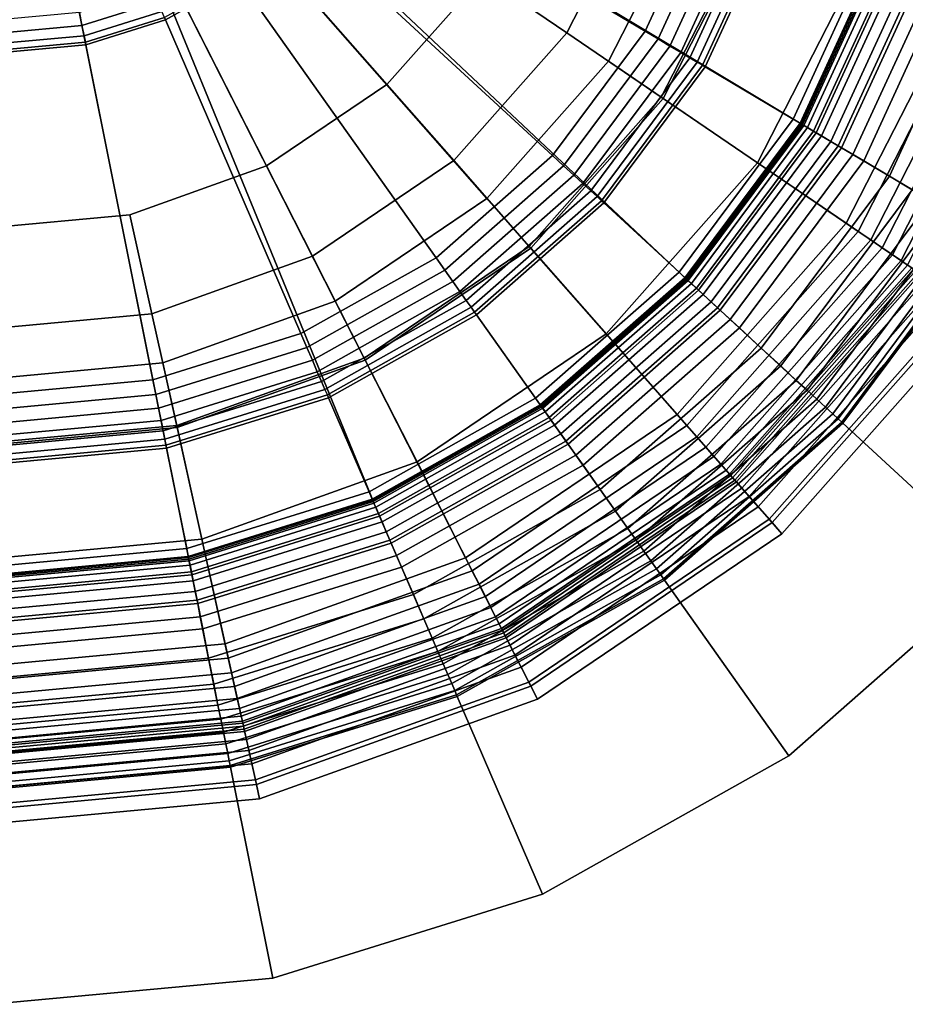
# Model space of a CAD drawing. Extents: x -43.1 to 43.1, y -41.3 to 41.3.
# Tile 279 of 656: x 17.9 to 18.8, y -29.7 to -28.7. Entities that reach past the tile are written whole.
import ezdxf

# ---------------------------------------------------------------- set-up
doc = ezdxf.new("R2010")
doc.units = 0
for name, color, linetype in [('LAMP', 7, 'CONTINUOUS'), ('LAMP_SUPPORT', 18, 'CONTINUOUS'), ('METAL_BASE', 254, 'CONTINUOUS')]:
    doc.layers.add(name, color=color, linetype=linetype)

msp = doc.modelspace()

# ---------------------------------------------------------------- linework, layer by layer
at = {"layer": 'LAMP'}
for points in [[(18.0369, -29.0603, 41.1433), (18.2156, -28.9963, 41.1433), (17.8727, -28.3209, 41.1433), (17.8478, -29.0779, 41.1433)], [(18.0028, -28.9069, 44.2735), (17.853, -28.9208, 44.2735), (17.8727, -28.3209, 44.2735), (18.1444, -28.8561, 44.2735)], [(18.3687, -28.659, 44.2735), (18.269, -28.7717, 44.2735), (17.8727, -28.3209, 44.2735), (18.4372, -28.5251, 44.2735)], [(18.4986, -28.7476, 41.1433), (18.585, -28.5785, 41.1433), (17.8727, -28.3209, 41.1433), (18.3728, -28.8898, 41.1433)], [(18.269, -28.7717, 44.2735), (18.1444, -28.8561, 44.2735), (17.8727, -28.3209, 44.2735)], [(18.3728, -28.8898, 41.1433), (17.8727, -28.3209, 41.1433), (18.2156, -28.9963, 41.1433)], [(18.536, -28.5608, 44.2522), (18.4555, -28.7182, 44.2522), (18.3687, -28.659, 44.2735), (18.4372, -28.5251, 44.2735)], [(18.6475, -28.6011, 44.1939), (18.5534, -28.785, 44.1939), (18.4555, -28.7182, 44.2522), (18.536, -28.5608, 44.2522)], [(18.585, -28.5785, 41.1433), (18.4986, -28.7476, 41.1433), (18.5552, -28.7862, 41.6428), (18.6495, -28.6019, 41.6428)], [(18.7609, -28.6421, 44.107), (18.6531, -28.8529, 44.107), (18.5534, -28.785, 44.1939), (18.6475, -28.6011, 44.1939)], [(18.6495, -28.6019, 41.6428), (18.5552, -28.7862, 41.6428), (18.7575, -28.9241, 41.6352), (18.8797, -28.6851, 41.6352)], [(18.8655, -28.68, 43.9998), (18.745, -28.9156, 43.9998), (18.6531, -28.8529, 44.107), (18.7609, -28.6421, 44.107)], [(18.4555, -28.7182, 44.2522), (18.3384, -28.8507, 44.2522), (18.269, -28.7717, 44.2735), (18.3687, -28.659, 44.2735)], [(18.9507, -28.7108, 43.8806), (18.8199, -28.9666, 43.8806), (18.745, -28.9156, 43.9998), (18.8655, -28.68, 43.9998)], [(18.8797, -28.6851, 41.6352), (18.7575, -28.9241, 41.6352), (18.7705, -28.9329, 41.6365), (18.8945, -28.6904, 41.6365)], [(18.8945, -28.6904, 41.6365), (18.7705, -28.9329, 41.6365), (18.7824, -28.9411, 41.6411), (18.908, -28.6954, 41.6411)], [(18.908, -28.6954, 41.6411), (18.7824, -28.9411, 41.6411), (18.7929, -28.9483, 41.6486), (18.92, -28.6997, 41.6486)], [(18.92, -28.6997, 41.6486), (18.7929, -28.9483, 41.6486), (18.8018, -28.9543, 41.6586), (18.9301, -28.7033, 41.6586)], [(18.9301, -28.7033, 41.6586), (18.8018, -28.9543, 41.6586), (18.8086, -28.9589, 41.6707), (18.9379, -28.7061, 41.6707)], [(18.5534, -28.785, 44.1939), (18.4166, -28.9397, 44.1939), (18.3384, -28.8507, 44.2522), (18.4555, -28.7182, 44.2522)], [(18.4986, -28.7476, 41.1433), (18.3728, -28.8898, 41.1433), (18.4181, -28.9413, 41.6428), (18.5552, -28.7862, 41.6428)], [(18.3384, -28.8507, 44.2522), (18.192, -28.9498, 44.2522), (18.1444, -28.8561, 44.2735), (18.269, -28.7717, 44.2735)], [(18.6531, -28.8529, 44.107), (18.4963, -29.0302, 44.107), (18.4166, -28.9397, 44.1939), (18.5534, -28.785, 44.1939)], [(18.5552, -28.7862, 41.6428), (18.4181, -28.9413, 41.6428), (18.5797, -29.1252, 41.6352), (18.7575, -28.9241, 41.6352)], [(18.192, -28.9498, 44.2522), (18.0256, -29.0095, 44.2522), (18.0028, -28.9069, 44.2735), (18.1444, -28.8561, 44.2735)], [(18.4166, -28.9397, 44.1939), (18.2457, -29.0555, 44.1939), (18.192, -28.9498, 44.2522), (18.3384, -28.8507, 44.2522)], [(18.745, -28.9156, 43.9998), (18.5697, -29.1138, 43.9998), (18.4963, -29.0302, 44.107), (18.6531, -28.8529, 44.107)], [(18.3728, -28.8898, 41.1433), (18.2156, -28.9963, 41.1433), (18.2466, -29.0574, 41.6428), (18.4181, -28.9413, 41.6428)], [(18.0256, -29.0095, 44.2522), (17.8496, -29.0258, 44.2522), (17.853, -28.9208, 44.2735), (18.0028, -28.9069, 44.2735)], [(18.8199, -28.9666, 43.8806), (18.6296, -29.1819, 43.8806), (18.5697, -29.1138, 43.9998), (18.745, -28.9156, 43.9998)], [(18.7575, -28.9241, 41.6352), (18.5797, -29.1252, 41.6352), (18.5901, -29.137, 41.6365), (18.7705, -28.9329, 41.6365)], [(18.4963, -29.0302, 44.107), (18.3003, -29.163, 44.107), (18.2457, -29.0555, 44.1939), (18.4166, -28.9397, 44.1939)], [(18.4181, -28.9413, 41.6428), (18.2466, -29.0574, 41.6428), (18.3575, -29.2758, 41.6352), (18.5797, -29.1252, 41.6352)], [(18.7705, -28.9329, 41.6365), (18.5901, -29.137, 41.6365), (18.5996, -29.1478, 41.6411), (18.7824, -28.9411, 41.6411)], [(18.7824, -28.9411, 41.6411), (18.5996, -29.1478, 41.6411), (18.608, -29.1574, 41.6486), (18.7929, -28.9483, 41.6486)], [(18.2457, -29.0555, 44.1939), (18.0513, -29.1252, 44.1939), (18.0256, -29.0095, 44.2522), (18.192, -28.9498, 44.2522)], [(18.7929, -28.9483, 41.6486), (18.608, -29.1574, 41.6486), (18.6151, -29.1654, 41.6586), (18.8018, -28.9543, 41.6586)], [(18.8018, -28.9543, 41.6586), (18.6151, -29.1654, 41.6586), (18.6205, -29.1716, 41.6707), (18.8086, -28.9589, 41.6707)], [(18.8086, -28.9589, 41.6707), (18.6205, -29.1716, 41.6707), (18.624, -29.1756, 41.6845), (18.813, -28.9619, 41.6845)], [(18.813, -28.9619, 41.6845), (18.624, -29.1756, 41.6845), (18.6253, -29.1771, 41.6997), (18.8146, -28.963, 41.6997)], [(18.8146, -28.963, 41.6997), (18.6253, -29.1771, 41.6997), (18.6273, -29.1794, 41.9337), (18.8171, -28.9647, 41.9337)], [(18.8171, -28.9647, 41.9337), (18.6273, -29.1794, 41.9337), (18.6312, -29.1837, 42.2036), (18.8219, -28.968, 42.2036)], [(18.8684, -28.9997, 43.7579), (18.6683, -29.2259, 43.7579), (18.6296, -29.1819, 43.8806), (18.8199, -28.9666, 43.8806)], [(18.8219, -28.968, 42.2036), (18.6312, -29.1837, 42.2036), (18.6369, -29.1902, 42.4966), (18.829, -28.9728, 42.4966)], [(18.829, -28.9728, 42.4966), (18.6369, -29.1902, 42.4966), (18.6444, -29.1988, 42.7996), (18.8385, -28.9793, 42.7996)], [(18.8385, -28.9793, 42.7996), (18.6444, -29.1988, 42.7996), (18.6538, -29.2095, 43.0998), (18.8502, -28.9873, 43.0998)], [(18.8502, -28.9873, 43.0998), (18.6538, -29.2095, 43.0998), (18.6651, -29.2223, 43.3843), (18.8644, -28.997, 43.3843)], [(18.2156, -28.9963, 41.1433), (18.0369, -29.0603, 41.1433), (18.0518, -29.1273, 41.6428), (18.2466, -29.0574, 41.6428)], [(18.8644, -28.997, 43.3843), (18.6651, -29.2223, 43.3843), (18.6783, -29.2374, 43.6401), (18.881, -29.0083, 43.6401)], [(18.881, -29.0083, 43.6401), (18.6783, -29.2374, 43.6401), (18.6683, -29.2259, 43.7579), (18.8684, -28.9997, 43.7579)], [(18.0513, -29.1252, 44.1939), (17.8457, -29.1443, 44.1939), (17.8496, -29.0258, 44.2522), (18.0256, -29.0095, 44.2522)], [(18.5697, -29.1138, 43.9998), (18.3507, -29.2623, 43.9998), (18.3003, -29.163, 44.107), (18.4963, -29.0302, 44.107)], [(18.0369, -29.0603, 41.1433), (17.8478, -29.0779, 41.1433), (17.8456, -29.1465, 41.6428), (18.0518, -29.1273, 41.6428)], [(18.3003, -29.163, 44.107), (18.0774, -29.2429, 44.107), (18.0513, -29.1252, 44.1939), (18.2457, -29.0555, 44.1939)], [(18.2466, -29.0574, 41.6428), (18.0518, -29.1273, 41.6428), (18.1048, -29.3663, 41.6352), (18.3575, -29.2758, 41.6352)], [(18.6296, -29.1819, 43.8806), (18.3917, -29.3431, 43.8806), (18.3507, -29.2623, 43.9998), (18.5697, -29.1138, 43.9998)], [(18.0518, -29.1273, 41.6428), (17.8456, -29.1465, 41.6428), (17.8375, -29.3912, 41.6352), (18.1048, -29.3663, 41.6352)], [(18.0774, -29.2429, 44.107), (17.8417, -29.2648, 44.107), (17.8457, -29.1443, 44.1939), (18.0513, -29.1252, 44.1939)], [(18.5797, -29.1252, 41.6352), (18.3575, -29.2758, 41.6352), (18.3646, -29.2897, 41.6365), (18.5901, -29.137, 41.6365)], [(18.5901, -29.137, 41.6365), (18.3646, -29.2897, 41.6365), (18.3711, -29.3026, 41.6411), (18.5996, -29.1478, 41.6411)], [(18.5996, -29.1478, 41.6411), (18.3711, -29.3026, 41.6411), (18.3769, -29.314, 41.6486), (18.608, -29.1574, 41.6486)], [(18.3507, -29.2623, 43.9998), (18.1015, -29.3515, 43.9998), (18.0774, -29.2429, 44.107), (18.3003, -29.163, 44.107)], [(18.608, -29.1574, 41.6486), (18.3769, -29.314, 41.6486), (18.3817, -29.3235, 41.6586), (18.6151, -29.1654, 41.6586)], [(18.6151, -29.1654, 41.6586), (18.3817, -29.3235, 41.6586), (18.3855, -29.3309, 41.6707), (18.6205, -29.1716, 41.6707)], [(18.6205, -29.1716, 41.6707), (18.3855, -29.3309, 41.6707), (18.3879, -29.3356, 41.6845), (18.624, -29.1756, 41.6845)], [(18.624, -29.1756, 41.6845), (18.3879, -29.3356, 41.6845), (18.3888, -29.3373, 41.6997), (18.6253, -29.1771, 41.6997)], [(18.6253, -29.1771, 41.6997), (18.3888, -29.3373, 41.6997), (18.3901, -29.3401, 41.9337), (18.6273, -29.1794, 41.9337)], [(18.6273, -29.1794, 41.9337), (18.3901, -29.3401, 41.9337), (18.3928, -29.3452, 42.2036), (18.6312, -29.1837, 42.2036)], [(18.6683, -29.2259, 43.7579), (18.4182, -29.3953, 43.7579), (18.3917, -29.3431, 43.8806), (18.6296, -29.1819, 43.8806)], [(18.6312, -29.1837, 42.2036), (18.3928, -29.3452, 42.2036), (18.3967, -29.3529, 42.4966), (18.6369, -29.1902, 42.4966)], [(18.6369, -29.1902, 42.4966), (18.3967, -29.3529, 42.4966), (18.4018, -29.3631, 42.7996), (18.6444, -29.1988, 42.7996)], [(18.6444, -29.1988, 42.7996), (18.4018, -29.3631, 42.7996), (18.4083, -29.3758, 43.0998), (18.6538, -29.2095, 43.0998)], [(18.6538, -29.2095, 43.0998), (18.4083, -29.3758, 43.0998), (18.416, -29.3911, 43.3843), (18.6651, -29.2223, 43.3843)], [(18.6651, -29.2223, 43.3843), (18.416, -29.3911, 43.3843), (18.4251, -29.4089, 43.6401), (18.6783, -29.2374, 43.6401)], [(18.6783, -29.2374, 43.6401), (18.4251, -29.4089, 43.6401), (18.4182, -29.3953, 43.7579), (18.6683, -29.2259, 43.7579)], [(18.1015, -29.3515, 43.9998), (17.838, -29.3761, 43.9998), (17.8417, -29.2648, 44.107), (18.0774, -29.2429, 44.107)], [(18.3917, -29.3431, 43.8806), (18.1212, -29.44, 43.8806), (18.1015, -29.3515, 43.9998), (18.3507, -29.2623, 43.9998)], [(18.3575, -29.2758, 41.6352), (18.1048, -29.3663, 41.6352), (18.1082, -29.3816, 41.6365), (18.3646, -29.2897, 41.6365)], [(18.3646, -29.2897, 41.6365), (18.1082, -29.3816, 41.6365), (18.1113, -29.3957, 41.6411), (18.3711, -29.3026, 41.6411)], [(18.3711, -29.3026, 41.6411), (18.1113, -29.3957, 41.6411), (18.1141, -29.4081, 41.6486), (18.3769, -29.314, 41.6486)], [(18.3769, -29.314, 41.6486), (18.1141, -29.4081, 41.6486), (18.1164, -29.4186, 41.6586), (18.3817, -29.3235, 41.6586)], [(18.3817, -29.3235, 41.6586), (18.1164, -29.4186, 41.6586), (18.1182, -29.4266, 41.6707), (18.3855, -29.3309, 41.6707)], [(18.3855, -29.3309, 41.6707), (18.1182, -29.4266, 41.6707), (18.1194, -29.4318, 41.6845), (18.3879, -29.3356, 41.6845)], [(18.3879, -29.3356, 41.6845), (18.1194, -29.4318, 41.6845), (18.1198, -29.4337, 41.6997), (18.3888, -29.3373, 41.6997)], [(18.3888, -29.3373, 41.6997), (18.1198, -29.4337, 41.6997), (18.1204, -29.4367, 41.9337), (18.3901, -29.3401, 41.9337)], [(18.3901, -29.3401, 41.9337), (18.1204, -29.4367, 41.9337), (18.1217, -29.4424, 42.2036), (18.3928, -29.3452, 42.2036)], [(18.4182, -29.3953, 43.7579), (18.1339, -29.4972, 43.7579), (18.1212, -29.44, 43.8806), (18.3917, -29.3431, 43.8806)], [(18.3928, -29.3452, 42.2036), (18.1217, -29.4424, 42.2036), (18.1236, -29.4508, 42.4966), (18.3967, -29.3529, 42.4966)], [(18.1212, -29.44, 43.8806), (17.8351, -29.4666, 43.8806), (17.838, -29.3761, 43.9998), (18.1015, -29.3515, 43.9998)], [(18.3967, -29.3529, 42.4966), (18.1236, -29.4508, 42.4966), (18.126, -29.4619, 42.7996), (18.4018, -29.3631, 42.7996)], [(18.1048, -29.3663, 41.6352), (17.8375, -29.3912, 41.6352), (17.837, -29.4068, 41.6365), (18.1082, -29.3816, 41.6365)], [(18.4018, -29.3631, 42.7996), (18.126, -29.4619, 42.7996), (18.1291, -29.4758, 43.0998), (18.4083, -29.3758, 43.0998)], [(18.4083, -29.3758, 43.0998), (18.1291, -29.4758, 43.0998), (18.1328, -29.4926, 43.3843), (18.416, -29.3911, 43.3843)], [(18.1082, -29.3816, 41.6365), (17.837, -29.4068, 41.6365), (17.8366, -29.4212, 41.6411), (18.1113, -29.3957, 41.6411)], [(18.1113, -29.3957, 41.6411), (17.8366, -29.4212, 41.6411), (17.8361, -29.434, 41.6486), (18.1141, -29.4081, 41.6486)], [(18.416, -29.3911, 43.3843), (18.1328, -29.4926, 43.3843), (18.1372, -29.5121, 43.6401), (18.4251, -29.4089, 43.6401)], [(18.4251, -29.4089, 43.6401), (18.1372, -29.5121, 43.6401), (18.1339, -29.4972, 43.7579), (18.4182, -29.3953, 43.7579)], [(18.1141, -29.4081, 41.6486), (17.8361, -29.434, 41.6486), (17.8358, -29.4447, 41.6586), (18.1164, -29.4186, 41.6586)], [(18.1164, -29.4186, 41.6586), (17.8358, -29.4447, 41.6586), (17.8355, -29.4529, 41.6707), (18.1182, -29.4266, 41.6707)], [(18.1182, -29.4266, 41.6707), (17.8355, -29.4529, 41.6707), (17.8353, -29.4582, 41.6845), (18.1194, -29.4318, 41.6845)], [(18.1339, -29.4972, 43.7579), (17.8331, -29.5252, 43.7579), (17.8351, -29.4666, 43.8806), (18.1212, -29.44, 43.8806)], [(18.1204, -29.4367, 41.9337), (17.8352, -29.4632, 41.9337), (17.835, -29.4691, 42.2036), (18.1217, -29.4424, 42.2036)], [(18.1198, -29.4337, 41.6997), (17.8353, -29.4602, 41.6997), (17.8352, -29.4632, 41.9337), (18.1204, -29.4367, 41.9337)], [(18.1194, -29.4318, 41.6845), (17.8353, -29.4582, 41.6845), (17.8353, -29.4602, 41.6997), (18.1198, -29.4337, 41.6997)], [(18.1236, -29.4508, 42.4966), (17.8347, -29.4777, 42.4966), (17.8343, -29.4891, 42.7996), (18.126, -29.4619, 42.7996)], [(18.1217, -29.4424, 42.2036), (17.835, -29.4691, 42.2036), (17.8347, -29.4777, 42.4966), (18.1236, -29.4508, 42.4966)], [(18.126, -29.4619, 42.7996), (17.8343, -29.4891, 42.7996), (17.8339, -29.5033, 43.0998), (18.1291, -29.4758, 43.0998)], [(18.1291, -29.4758, 43.0998), (17.8339, -29.5033, 43.0998), (17.8333, -29.5204, 43.3843), (18.1328, -29.4926, 43.3843)], [(18.1328, -29.4926, 43.3843), (17.8333, -29.5204, 43.3843), (17.8326, -29.5405, 43.6401), (18.1372, -29.5121, 43.6401)], [(18.1372, -29.5121, 43.6401), (17.8326, -29.5405, 43.6401), (17.8331, -29.5252, 43.7579), (18.1339, -29.4972, 43.7579)]]:
    msp.add_3dface(points, dxfattribs=at)
at = {"layer": 'LAMP_SUPPORT'}
for points in [[(17.8985, -28.3322, 40.5662), (17.8967, -28.3128, 40.5662), (18.7816, -28.6308, 40.5662), (18.6982, -28.8124, 40.5662)], [(17.8806, -28.3479, 40.5662), (17.8985, -28.3322, 40.5662), (18.2544, -29.2026, 40.5662), (18.0635, -29.262, 40.5662)], [(17.8985, -28.3322, 40.5662), (18.5788, -28.9727, 40.5662), (18.4286, -29.1047, 40.5662), (18.2544, -29.2026, 40.5662)], [(17.8985, -28.3322, 40.5662), (18.6982, -28.8124, 40.5662), (18.5788, -28.9727, 40.5662)], [(17.8806, -28.3479, 40.5662), (18.0635, -29.262, 40.5662), (17.8645, -29.2806, 40.5662), (17.666, -29.2573, 40.5662)], [(18.5366, -28.7165, 36.7827), (18.6036, -28.5706, 36.7827), (18.2682, -28.4572, 36.7827), (18.232, -28.5358, 36.7827)], [(18.4406, -28.8453, 36.7827), (18.5366, -28.7165, 36.7827), (18.232, -28.5358, 36.7827), (18.1803, -28.6053, 36.7827)], [(18.55, -28.7245, 36.7843), (18.6184, -28.5756, 36.7843), (18.6036, -28.5706, 36.7827), (18.5366, -28.7165, 36.7827)], [(18.5624, -28.7319, 36.7891), (18.6321, -28.5802, 36.7891), (18.6184, -28.5756, 36.7843), (18.55, -28.7245, 36.7843)], [(18.5735, -28.7385, 36.7967), (18.6443, -28.5844, 36.7967), (18.6321, -28.5802, 36.7891), (18.5624, -28.7319, 36.7891)], [(18.5831, -28.7441, 36.8067), (18.6549, -28.5879, 36.8067), (18.6443, -28.5844, 36.7967), (18.5735, -28.7385, 36.7967)], [(18.5907, -28.7487, 36.8188), (18.6633, -28.5908, 36.8188), (18.6549, -28.5879, 36.8067), (18.5831, -28.7441, 36.8067)], [(18.5961, -28.7518, 36.8327), (18.6692, -28.5928, 36.8327), (18.6633, -28.5908, 36.8188), (18.5907, -28.7487, 36.8188)], [(18.5989, -28.7535, 36.848), (18.6723, -28.5938, 36.848), (18.6692, -28.5928, 36.8327), (18.5961, -28.7518, 36.8327)], [(18.69, -28.8076, 37.8701), (18.7727, -28.6278, 37.8701), (18.6723, -28.5938, 36.848), (18.5989, -28.7535, 36.848)], [(18.32, -28.9514, 36.7827), (18.4406, -28.8453, 36.7827), (18.1803, -28.6053, 36.7827), (18.1153, -28.6624, 36.7827)], [(18.6972, -28.8119, 37.8854), (18.7806, -28.6305, 37.8854), (18.7727, -28.6278, 37.8701), (18.69, -28.8076, 37.8701)], [(18.7138, -28.8217, 37.8993), (18.7989, -28.6367, 37.8993), (18.7806, -28.6305, 37.8854), (18.6972, -28.8119, 37.8854)], [(18.6982, -28.8124, 40.5662), (18.7816, -28.6308, 40.5662), (18.7832, -28.6313, 41.4698), (18.6996, -28.8133, 41.4698)], [(18.6996, -28.8133, 41.4698), (18.7832, -28.6313, 41.4698), (18.7847, -28.6319, 41.4838), (18.701, -28.8141, 41.4838)], [(18.701, -28.8141, 41.4838), (18.7847, -28.6319, 41.4838), (18.7891, -28.6333, 41.4966), (18.705, -28.8165, 41.4966)], [(18.705, -28.8165, 41.4966), (18.7891, -28.6333, 41.4966), (18.7959, -28.6356, 41.5079), (18.7112, -28.8201, 41.5079)], [(18.7112, -28.8201, 41.5079), (18.7959, -28.6356, 41.5079), (18.8049, -28.6387, 41.5173), (18.7193, -28.825, 41.5173)], [(18.7368, -28.8354, 37.9114), (18.8242, -28.6452, 37.9114), (18.7989, -28.6367, 37.8993), (18.7138, -28.8217, 37.8993)], [(18.7193, -28.825, 41.5173), (18.8049, -28.6387, 41.5173), (18.8156, -28.6423, 41.5245), (18.729, -28.8307, 41.5245)], [(18.729, -28.8307, 41.5245), (18.8156, -28.6423, 41.5245), (18.8277, -28.6464, 41.5291), (18.74, -28.8373, 41.5291)], [(18.7631, -28.851, 37.9214), (18.8532, -28.655, 37.9214), (18.8242, -28.6452, 37.9114), (18.7368, -28.8354, 37.9114)], [(18.74, -28.8373, 41.5291), (18.8277, -28.6464, 41.5291), (18.841, -28.6509, 41.5307), (18.752, -28.8444, 41.5307)], [(18.752, -28.8444, 41.5307), (18.841, -28.6509, 41.5307), (18.9293, -28.6808, 41.5307), (18.8322, -28.892, 41.5307)], [(18.7897, -28.8667, 37.929), (18.8824, -28.6649, 37.929), (18.8532, -28.655, 37.9214), (18.7631, -28.851, 37.9214)], [(18.0398, -28.7048, 36.7827), (18.1153, -28.6624, 36.7827), (18.1138, -28.6603, 36.763), (18.0388, -28.7024, 36.763)], [(18.18, -29.03, 36.7827), (18.32, -28.9514, 36.7827), (18.1153, -28.6624, 36.7827), (18.0398, -28.7048, 36.7827)], [(18.8133, -28.8808, 37.9338), (18.9085, -28.6737, 37.9338), (18.8824, -28.6649, 37.929), (18.7897, -28.8667, 37.929)], [(17.9532, -28.7106, 36.6355), (18.0318, -28.6861, 36.6355), (18.0263, -28.6734, 36.5472), (17.9505, -28.697, 36.5472)], [(17.9553, -28.7212, 36.7108), (18.036, -28.696, 36.7108), (18.0318, -28.6861, 36.6355), (17.9532, -28.7106, 36.6355)], [(17.9567, -28.728, 36.763), (18.0388, -28.7024, 36.763), (18.036, -28.696, 36.7108), (17.9553, -28.7212, 36.7108)], [(17.8712, -28.7183, 36.6355), (17.9532, -28.7106, 36.6355), (17.9505, -28.697, 36.5472), (17.8714, -28.7044, 36.5472)], [(17.9572, -28.7306, 36.7827), (18.0398, -28.7048, 36.7827), (18.0388, -28.7024, 36.763), (17.9567, -28.728, 36.763)], [(18.0267, -29.0778, 36.7827), (18.18, -29.03, 36.7827), (18.0398, -28.7048, 36.7827), (17.9572, -28.7306, 36.7827)], [(17.8711, -28.729, 36.7108), (17.9553, -28.7212, 36.7108), (17.9532, -28.7106, 36.6355), (17.8712, -28.7183, 36.6355)], [(18.4521, -28.8559, 36.7843), (18.55, -28.7245, 36.7843), (18.5366, -28.7165, 36.7827), (18.4406, -28.8453, 36.7827)], [(17.871, -28.736, 36.763), (17.9567, -28.728, 36.763), (17.9553, -28.7212, 36.7108), (17.8711, -28.729, 36.7108)], [(18.4627, -28.8657, 36.7891), (18.5624, -28.7319, 36.7891), (18.55, -28.7245, 36.7843), (18.4521, -28.8559, 36.7843)], [(17.8668, -29.0927, 36.7827), (18.0267, -29.0778, 36.7827), (17.9572, -28.7306, 36.7827), (17.871, -28.7386, 36.7827)], [(17.871, -28.7386, 36.7827), (17.9572, -28.7306, 36.7827), (17.9567, -28.728, 36.763), (17.871, -28.736, 36.763)], [(18.4722, -28.8745, 36.7967), (18.5735, -28.7385, 36.7967), (18.5624, -28.7319, 36.7891), (18.4627, -28.8657, 36.7891)], [(18.4804, -28.882, 36.8067), (18.5831, -28.7441, 36.8067), (18.5735, -28.7385, 36.7967), (18.4722, -28.8745, 36.7967)], [(18.4869, -28.888, 36.8188), (18.5907, -28.7487, 36.8188), (18.5831, -28.7441, 36.8067), (18.4804, -28.882, 36.8067)], [(18.4915, -28.8922, 36.8327), (18.5961, -28.7518, 36.8327), (18.5907, -28.7487, 36.8188), (18.4869, -28.888, 36.8188)], [(18.4939, -28.8945, 36.848), (18.5989, -28.7535, 36.848), (18.5961, -28.7518, 36.8327), (18.4915, -28.8922, 36.8327)], [(18.5718, -28.9663, 37.8701), (18.69, -28.8076, 37.8701), (18.5989, -28.7535, 36.848), (18.4939, -28.8945, 36.848)], [(18.5779, -28.972, 37.8854), (18.6972, -28.8119, 37.8854), (18.69, -28.8076, 37.8701), (18.5718, -28.9663, 37.8701)], [(18.5921, -28.9851, 37.8993), (18.7138, -28.8217, 37.8993), (18.6972, -28.8119, 37.8854), (18.5779, -28.972, 37.8854)], [(18.5788, -28.9727, 40.5662), (18.6982, -28.8124, 40.5662), (18.6996, -28.8133, 41.4698), (18.58, -28.9738, 41.4698)], [(18.58, -28.9738, 41.4698), (18.6996, -28.8133, 41.4698), (18.701, -28.8141, 41.4838), (18.5812, -28.975, 41.4838)], [(18.5812, -28.975, 41.4838), (18.701, -28.8141, 41.4838), (18.705, -28.8165, 41.4966), (18.5846, -28.9781, 41.4966)], [(18.5846, -28.9781, 41.4966), (18.705, -28.8165, 41.4966), (18.7112, -28.8201, 41.5079), (18.5899, -28.983, 41.5079)], [(18.5899, -28.983, 41.5079), (18.7112, -28.8201, 41.5079), (18.7193, -28.825, 41.5173), (18.5968, -28.9894, 41.5173)], [(18.6118, -29.0032, 37.9114), (18.7368, -28.8354, 37.9114), (18.7138, -28.8217, 37.8993), (18.5921, -28.9851, 37.8993)], [(18.5968, -28.9894, 41.5173), (18.7193, -28.825, 41.5173), (18.729, -28.8307, 41.5245), (18.6051, -28.997, 41.5245)], [(18.6051, -28.997, 41.5245), (18.729, -28.8307, 41.5245), (18.74, -28.8373, 41.5291), (18.6145, -29.0057, 41.5291)], [(18.6343, -29.0239, 37.9214), (18.7631, -28.851, 37.9214), (18.7368, -28.8354, 37.9114), (18.6118, -29.0032, 37.9114)], [(18.6145, -29.0057, 41.5291), (18.74, -28.8373, 41.5291), (18.752, -28.8444, 41.5307), (18.6248, -29.0152, 41.5307)], [(18.329, -28.9641, 36.7843), (18.4521, -28.8559, 36.7843), (18.4406, -28.8453, 36.7827), (18.32, -28.9514, 36.7827)], [(18.6248, -29.0152, 41.5307), (18.752, -28.8444, 41.5307), (18.8322, -28.892, 41.5307), (18.6933, -29.0784, 41.5307)], [(18.3374, -28.9758, 36.7891), (18.4627, -28.8657, 36.7891), (18.4521, -28.8559, 36.7843), (18.329, -28.9641, 36.7843)], [(18.657, -29.0449, 37.929), (18.7897, -28.8667, 37.929), (18.7631, -28.851, 37.9214), (18.6343, -29.0239, 37.9214)], [(18.3448, -28.9864, 36.7967), (18.4722, -28.8745, 36.7967), (18.4627, -28.8657, 36.7891), (18.3374, -28.9758, 36.7891)], [(18.6772, -29.0635, 37.9338), (18.8133, -28.8808, 37.9338), (18.7897, -28.8667, 37.929), (18.657, -29.0449, 37.929)], [(18.3513, -28.9955, 36.8067), (18.4804, -28.882, 36.8067), (18.4722, -28.8745, 36.7967), (18.3448, -28.9864, 36.7967)], [(18.3564, -29.0027, 36.8188), (18.4869, -28.888, 36.8188), (18.4804, -28.882, 36.8067), (18.3513, -28.9955, 36.8067)], [(18.36, -29.0078, 36.8327), (18.4915, -28.8922, 36.8327), (18.4869, -28.888, 36.8188), (18.3564, -29.0027, 36.8188)], [(18.6933, -29.0784, 37.9354), (18.8322, -28.892, 37.9354), (18.8133, -28.8808, 37.9338), (18.6772, -29.0635, 37.9338)], [(18.3619, -29.0105, 36.848), (18.4939, -28.8945, 36.848), (18.4915, -28.8922, 36.8327), (18.36, -29.0078, 36.8327)], [(18.4232, -29.097, 37.8701), (18.5718, -28.9663, 37.8701), (18.4939, -28.8945, 36.848), (18.3619, -29.0105, 36.848)], [(18.7044, -29.0886, 37.9372), (18.8452, -28.8996, 37.9372), (18.8322, -28.892, 37.9354), (18.6933, -29.0784, 37.9354)], [(18.6933, -29.0784, 41.5307), (18.8322, -28.892, 41.5307), (18.8451, -28.8996, 41.5289), (18.7044, -29.0886, 41.5289)], [(18.7146, -29.098, 37.9421), (18.857, -28.9067, 37.9421), (18.8452, -28.8996, 37.9372), (18.7044, -29.0886, 37.9372)], [(18.7044, -29.0886, 41.5289), (18.8451, -28.8996, 41.5289), (18.857, -28.9067, 41.524), (18.7146, -29.098, 41.524)], [(18.7235, -29.1062, 37.9499), (18.8675, -28.9129, 37.9499), (18.857, -28.9067, 37.9421), (18.7146, -29.098, 37.9421)], [(18.7146, -29.098, 41.524), (18.857, -28.9067, 41.524), (18.8675, -28.9129, 41.5162), (18.7235, -29.1062, 41.5162)], [(18.731, -29.1131, 37.9601), (18.8763, -28.9181, 37.9601), (18.8675, -28.9129, 37.9499), (18.7235, -29.1062, 37.9499)], [(18.7235, -29.1062, 41.5162), (18.8675, -28.9129, 41.5162), (18.8763, -28.9181, 41.5061), (18.731, -29.1131, 41.5061)], [(18.7367, -29.1184, 37.9723), (18.8829, -28.9221, 37.9723), (18.8763, -28.9181, 37.9601), (18.731, -29.1131, 37.9601)], [(18.731, -29.1131, 41.5061), (18.8763, -28.9181, 41.5061), (18.8829, -28.9221, 41.4939), (18.7367, -29.1184, 41.4939)], [(18.7403, -29.1217, 37.9861), (18.8872, -28.9246, 37.9861), (18.8829, -28.9221, 37.9723), (18.7367, -29.1184, 37.9723)], [(18.7367, -29.1184, 41.4939), (18.8829, -28.9221, 41.4939), (18.8872, -28.9246, 41.48), (18.7403, -29.1217, 41.48)], [(18.7416, -29.1229, 38.0011), (18.8887, -28.9255, 38.0011), (18.8872, -28.9246, 37.9861), (18.7403, -29.1217, 37.9861)], [(18.7403, -29.1217, 41.48), (18.8872, -28.9246, 41.48), (18.8887, -28.9255, 41.465), (18.7416, -29.1229, 41.465)], [(18.7416, -29.1229, 41.465), (18.8887, -28.9255, 41.465), (18.8887, -28.9255, 38.0011), (18.7416, -29.1229, 38.0011)], [(18.1861, -29.0443, 36.7843), (18.329, -28.9641, 36.7843), (18.32, -28.9514, 36.7827), (18.18, -29.03, 36.7827)], [(18.1919, -29.0576, 36.7891), (18.3374, -28.9758, 36.7891), (18.329, -28.9641, 36.7843), (18.1861, -29.0443, 36.7843)], [(18.428, -29.1038, 37.8854), (18.5779, -28.972, 37.8854), (18.5718, -28.9663, 37.8701), (18.4232, -29.097, 37.8701)], [(18.197, -29.0695, 36.7967), (18.3448, -28.9864, 36.7967), (18.3374, -28.9758, 36.7891), (18.1919, -29.0576, 36.7891)], [(18.4392, -29.1196, 37.8993), (18.5921, -28.9851, 37.8993), (18.5779, -28.972, 37.8854), (18.428, -29.1038, 37.8854)], [(18.4286, -29.1047, 40.5662), (18.5788, -28.9727, 40.5662), (18.58, -28.9738, 41.4698), (18.4296, -29.106, 41.4698)], [(18.4296, -29.106, 41.4698), (18.58, -28.9738, 41.4698), (18.5812, -28.975, 41.4838), (18.4305, -29.1074, 41.4838)], [(18.4305, -29.1074, 41.4838), (18.5812, -28.975, 41.4838), (18.5846, -28.9781, 41.4966), (18.4332, -29.1111, 41.4966)], [(18.4332, -29.1111, 41.4966), (18.5846, -28.9781, 41.4966), (18.5899, -28.983, 41.5079), (18.4374, -29.117, 41.5079)], [(18.2014, -29.0797, 36.8067), (18.3513, -28.9955, 36.8067), (18.3448, -28.9864, 36.7967), (18.197, -29.0695, 36.7967)], [(18.4374, -29.117, 41.5079), (18.5899, -28.983, 41.5079), (18.5968, -28.9894, 41.5173), (18.4428, -29.1247, 41.5173)], [(18.4546, -29.1414, 37.9114), (18.6118, -29.0032, 37.9114), (18.5921, -28.9851, 37.8993), (18.4392, -29.1196, 37.8993)], [(18.4428, -29.1247, 41.5173), (18.5968, -28.9894, 41.5173), (18.6051, -28.997, 41.5245), (18.4494, -29.1339, 41.5245)], [(18.2049, -29.0878, 36.8188), (18.3564, -29.0027, 36.8188), (18.3513, -28.9955, 36.8067), (18.2014, -29.0797, 36.8067)], [(18.4494, -29.1339, 41.5245), (18.6051, -28.997, 41.5245), (18.6145, -29.0057, 41.5291), (18.4568, -29.1444, 41.5291)], [(18.2074, -29.0935, 36.8327), (18.36, -29.0078, 36.8327), (18.3564, -29.0027, 36.8188), (18.2049, -29.0878, 36.8188)], [(18.2087, -29.0965, 36.848), (18.3619, -29.0105, 36.848), (18.36, -29.0078, 36.8327), (18.2074, -29.0935, 36.8327)], [(18.2506, -29.1939, 37.8701), (18.4232, -29.097, 37.8701), (18.3619, -29.0105, 36.848), (18.2087, -29.0965, 36.848)], [(18.4723, -29.1663, 37.9214), (18.6343, -29.0239, 37.9214), (18.6118, -29.0032, 37.9114), (18.4546, -29.1414, 37.9114)], [(18.4568, -29.1444, 41.5291), (18.6145, -29.0057, 41.5291), (18.6248, -29.0152, 41.5307), (18.4648, -29.1558, 41.5307)], [(18.4648, -29.1558, 41.5307), (18.6248, -29.0152, 41.5307), (18.6933, -29.0784, 41.5307), (18.5187, -29.2319, 41.5307)], [(18.0297, -29.0931, 36.7843), (18.1861, -29.0443, 36.7843), (18.18, -29.03, 36.7827), (18.0267, -29.0778, 36.7827)], [(18.4901, -29.1915, 37.929), (18.657, -29.0449, 37.929), (18.6343, -29.0239, 37.9214), (18.4723, -29.1663, 37.9214)], [(18.0326, -29.1072, 36.7891), (18.1919, -29.0576, 36.7891), (18.1861, -29.0443, 36.7843), (18.0297, -29.0931, 36.7843)], [(18.5061, -29.214, 37.9338), (18.6772, -29.0635, 37.9338), (18.657, -29.0449, 37.929), (18.4901, -29.1915, 37.929)], [(18.0351, -29.1199, 36.7967), (18.197, -29.0695, 36.7967), (18.1919, -29.0576, 36.7891), (18.0326, -29.1072, 36.7891)], [(18.5187, -29.2319, 37.9354), (18.6933, -29.0784, 37.9354), (18.6772, -29.0635, 37.9338), (18.5061, -29.214, 37.9338)], [(18.0373, -29.1308, 36.8067), (18.2014, -29.0797, 36.8067), (18.197, -29.0695, 36.7967), (18.0351, -29.1199, 36.7967)], [(17.8666, -29.1082, 36.7843), (18.0297, -29.0931, 36.7843), (18.0267, -29.0778, 36.7827), (17.8668, -29.0927, 36.7827)], [(18.039, -29.1395, 36.8188), (18.2049, -29.0878, 36.8188), (18.2014, -29.0797, 36.8067), (18.0373, -29.1308, 36.8067)], [(18.5274, -29.2442, 37.9372), (18.7044, -29.0886, 37.9372), (18.6933, -29.0784, 37.9354), (18.5187, -29.2319, 37.9354)], [(18.5187, -29.2319, 41.5307), (18.6933, -29.0784, 41.5307), (18.7044, -29.0886, 41.5289), (18.5274, -29.2442, 41.5289)], [(17.8664, -29.1227, 36.7891), (18.0326, -29.1072, 36.7891), (18.0297, -29.0931, 36.7843), (17.8666, -29.1082, 36.7843)], [(18.0402, -29.1456, 36.8327), (18.2074, -29.0935, 36.8327), (18.2049, -29.0878, 36.8188), (18.039, -29.1395, 36.8188)], [(18.0409, -29.1488, 36.848), (18.2087, -29.0965, 36.848), (18.2074, -29.0935, 36.8327), (18.0402, -29.1456, 36.8327)], [(18.5354, -29.2554, 37.9421), (18.7146, -29.098, 37.9421), (18.7044, -29.0886, 37.9372), (18.5274, -29.2442, 37.9372)], [(18.5274, -29.2442, 41.5289), (18.7044, -29.0886, 41.5289), (18.7146, -29.098, 41.524), (18.5354, -29.2554, 41.524)], [(18.0617, -29.2528, 37.8701), (18.2506, -29.1939, 37.8701), (18.2087, -29.0965, 36.848), (18.0409, -29.1488, 36.848)], [(18.2539, -29.2015, 37.8854), (18.428, -29.1038, 37.8854), (18.4232, -29.097, 37.8701), (18.2506, -29.1939, 37.8701)], [(18.2616, -29.2193, 37.8993), (18.4392, -29.1196, 37.8993), (18.428, -29.1038, 37.8854), (18.2539, -29.2015, 37.8854)], [(18.5425, -29.2654, 37.9499), (18.7235, -29.1062, 37.9499), (18.7146, -29.098, 37.9421), (18.5354, -29.2554, 37.9421)], [(18.5354, -29.2554, 41.524), (18.7146, -29.098, 41.524), (18.7235, -29.1062, 41.5162), (18.5425, -29.2654, 41.5162)], [(17.8662, -29.1356, 36.7967), (18.0351, -29.1199, 36.7967), (18.0326, -29.1072, 36.7891), (17.8664, -29.1227, 36.7891)], [(18.2544, -29.2026, 40.5662), (18.4286, -29.1047, 40.5662), (18.4296, -29.106, 41.4698), (18.255, -29.2041, 41.4698)], [(18.255, -29.2041, 41.4698), (18.4296, -29.106, 41.4698), (18.4305, -29.1074, 41.4838), (18.2557, -29.2056, 41.4838)], [(18.2557, -29.2056, 41.4838), (18.4305, -29.1074, 41.4838), (18.4332, -29.1111, 41.4966), (18.2575, -29.2098, 41.4966)], [(18.2575, -29.2098, 41.4966), (18.4332, -29.1111, 41.4966), (18.4374, -29.117, 41.5079), (18.2603, -29.2164, 41.5079)], [(18.5484, -29.2737, 37.9601), (18.731, -29.1131, 37.9601), (18.7235, -29.1062, 37.9499), (18.5425, -29.2654, 37.9499)], [(18.5425, -29.2654, 41.5162), (18.7235, -29.1062, 41.5162), (18.731, -29.1131, 41.5061), (18.5484, -29.2737, 41.5061)], [(18.5528, -29.28, 37.9723), (18.7367, -29.1184, 37.9723), (18.731, -29.1131, 37.9601), (18.5484, -29.2737, 37.9601)], [(18.5484, -29.2737, 41.5061), (18.731, -29.1131, 41.5061), (18.7367, -29.1184, 41.4939), (18.5528, -29.28, 41.4939)], [(17.8661, -29.1467, 36.8067), (18.0373, -29.1308, 36.8067), (18.0351, -29.1199, 36.7967), (17.8662, -29.1356, 36.7967)], [(18.2603, -29.2164, 41.5079), (18.4374, -29.117, 41.5079), (18.4428, -29.1247, 41.5173), (18.2641, -29.2251, 41.5173)], [(18.2722, -29.2439, 37.9114), (18.4546, -29.1414, 37.9114), (18.4392, -29.1196, 37.8993), (18.2616, -29.2193, 37.8993)], [(18.2641, -29.2251, 41.5173), (18.4428, -29.1247, 41.5173), (18.4494, -29.1339, 41.5245), (18.2685, -29.2355, 41.5245)], [(18.5557, -29.284, 37.9861), (18.7403, -29.1217, 37.9861), (18.7367, -29.1184, 37.9723), (18.5528, -29.28, 37.9723)], [(18.5528, -29.28, 41.4939), (18.7367, -29.1184, 41.4939), (18.7403, -29.1217, 41.48), (18.5557, -29.284, 41.48)], [(18.5567, -29.2855, 38.0011), (18.7416, -29.1229, 38.0011), (18.7403, -29.1217, 37.9861), (18.5557, -29.284, 37.9861)], [(18.5557, -29.284, 41.48), (18.7403, -29.1217, 41.48), (18.7416, -29.1229, 41.465), (18.5567, -29.2855, 41.465)], [(18.5567, -29.2855, 41.465), (18.7416, -29.1229, 41.465), (18.7416, -29.1229, 38.0011), (18.5567, -29.2855, 38.0011)], [(17.866, -29.1556, 36.8188), (18.039, -29.1395, 36.8188), (18.0373, -29.1308, 36.8067), (17.8661, -29.1467, 36.8067)], [(18.2685, -29.2355, 41.5245), (18.4494, -29.1339, 41.5245), (18.4568, -29.1444, 41.5291), (18.2736, -29.2472, 41.5291)], [(17.8659, -29.1619, 36.8327), (18.0402, -29.1456, 36.8327), (18.039, -29.1395, 36.8188), (17.866, -29.1556, 36.8188)], [(18.2843, -29.2719, 37.9214), (18.4723, -29.1663, 37.9214), (18.4546, -29.1414, 37.9114), (18.2722, -29.2439, 37.9114)], [(18.2736, -29.2472, 41.5291), (18.4568, -29.1444, 41.5291), (18.4648, -29.1558, 41.5307), (18.2791, -29.2601, 41.5307)], [(17.8646, -29.2711, 37.8701), (18.0617, -29.2528, 37.8701), (18.0409, -29.1488, 36.848), (17.8659, -29.1651, 36.848)], [(17.8659, -29.1651, 36.848), (18.0409, -29.1488, 36.848), (18.0402, -29.1456, 36.8327), (17.8659, -29.1619, 36.8327)], [(18.2791, -29.2601, 41.5307), (18.4648, -29.1558, 41.5307), (18.5187, -29.2319, 41.5307), (18.316, -29.3457, 41.5307)], [(18.2965, -29.3003, 37.929), (18.4901, -29.1915, 37.929), (18.4723, -29.1663, 37.9214), (18.2843, -29.2719, 37.9214)], [(18.0633, -29.261, 37.8854), (18.2539, -29.2015, 37.8854), (18.2506, -29.1939, 37.8701), (18.0617, -29.2528, 37.8701)], [(18.3074, -29.3255, 37.9338), (18.5061, -29.214, 37.9338), (18.4901, -29.1915, 37.929), (18.2965, -29.3003, 37.929)], [(18.0671, -29.2799, 37.8993), (18.2616, -29.2193, 37.8993), (18.2539, -29.2015, 37.8854), (18.0633, -29.261, 37.8854)], [(18.0635, -29.262, 40.5662), (18.2544, -29.2026, 40.5662), (18.255, -29.2041, 41.4698), (18.0639, -29.2637, 41.4698)], [(18.0639, -29.2637, 41.4698), (18.255, -29.2041, 41.4698), (18.2557, -29.2056, 41.4838), (18.0642, -29.2653, 41.4838)], [(18.0642, -29.2653, 41.4838), (18.2557, -29.2056, 41.4838), (18.2575, -29.2098, 41.4966), (18.0651, -29.2698, 41.4966)], [(18.0651, -29.2698, 41.4966), (18.2575, -29.2098, 41.4966), (18.2603, -29.2164, 41.5079), (18.0665, -29.2769, 41.5079)], [(18.0665, -29.2769, 41.5079), (18.2603, -29.2164, 41.5079), (18.2641, -29.2251, 41.5173), (18.0683, -29.2861, 41.5173)], [(18.316, -29.3457, 37.9354), (18.5187, -29.2319, 37.9354), (18.5061, -29.214, 37.9338), (18.3074, -29.3255, 37.9338)], [(18.0724, -29.3061, 37.9114), (18.2722, -29.2439, 37.9114), (18.2616, -29.2193, 37.8993), (18.0671, -29.2799, 37.8993)], [(18.0683, -29.2861, 41.5173), (18.2641, -29.2251, 41.5173), (18.2685, -29.2355, 41.5245), (18.0706, -29.2972, 41.5245)], [(18.0706, -29.2972, 41.5245), (18.2685, -29.2355, 41.5245), (18.2736, -29.2472, 41.5291), (18.0731, -29.3098, 41.5291)], [(18.322, -29.3595, 37.9372), (18.5274, -29.2442, 37.9372), (18.5187, -29.2319, 37.9354), (18.316, -29.3457, 37.9354)], [(18.316, -29.3457, 41.5307), (18.5187, -29.2319, 41.5307), (18.5274, -29.2442, 41.5289), (18.322, -29.3595, 41.5289)], [(18.0784, -29.3361, 37.9214), (18.2843, -29.2719, 37.9214), (18.2722, -29.2439, 37.9114), (18.0724, -29.3061, 37.9114)], [(18.0731, -29.3098, 41.5291), (18.2736, -29.2472, 41.5291), (18.2791, -29.2601, 41.5307), (18.0758, -29.3234, 41.5307)], [(18.3275, -29.3722, 37.9421), (18.5354, -29.2554, 37.9421), (18.5274, -29.2442, 37.9372), (18.322, -29.3595, 37.9372)], [(18.322, -29.3595, 41.5289), (18.5274, -29.2442, 41.5289), (18.5354, -29.2554, 41.524), (18.3275, -29.3722, 41.524)], [(17.8645, -29.2795, 37.8854), (18.0633, -29.261, 37.8854), (18.0617, -29.2528, 37.8701), (17.8646, -29.2711, 37.8701)], [(18.3323, -29.3834, 37.9499), (18.5425, -29.2654, 37.9499), (18.5354, -29.2554, 37.9421), (18.3275, -29.3722, 37.9421)], [(18.3275, -29.3722, 41.524), (18.5354, -29.2554, 41.524), (18.5425, -29.2654, 41.5162), (18.3323, -29.3834, 41.5162)], [(17.8643, -29.2988, 37.8993), (18.0671, -29.2799, 37.8993), (18.0633, -29.261, 37.8854), (17.8645, -29.2795, 37.8854)], [(17.8645, -29.2839, 41.4838), (18.0642, -29.2653, 41.4838), (18.0651, -29.2698, 41.4966), (17.8644, -29.2885, 41.4966)], [(17.8645, -29.2806, 40.5662), (18.0635, -29.262, 40.5662), (18.0639, -29.2637, 41.4698), (17.8645, -29.2822, 41.4698)], [(17.8645, -29.2822, 41.4698), (18.0639, -29.2637, 41.4698), (18.0642, -29.2653, 41.4838), (17.8645, -29.2839, 41.4838)], [(18.0758, -29.3234, 41.5307), (18.2791, -29.2601, 41.5307), (18.316, -29.3457, 41.5307), (18.0941, -29.4149, 41.5307)], [(18.3363, -29.3927, 37.9601), (18.5484, -29.2737, 37.9601), (18.5425, -29.2654, 37.9499), (18.3323, -29.3834, 37.9499)], [(18.3323, -29.3834, 41.5162), (18.5425, -29.2654, 41.5162), (18.5484, -29.2737, 41.5061), (18.3363, -29.3927, 41.5061)], [(17.8643, -29.2957, 41.5079), (18.0665, -29.2769, 41.5079), (18.0683, -29.2861, 41.5173), (17.8642, -29.3051, 41.5173)], [(17.8644, -29.2885, 41.4966), (18.0651, -29.2698, 41.4966), (18.0665, -29.2769, 41.5079), (17.8643, -29.2957, 41.5079)], [(18.0844, -29.3664, 37.929), (18.2965, -29.3003, 37.929), (18.2843, -29.2719, 37.9214), (18.0784, -29.3361, 37.9214)], [(18.3394, -29.3999, 37.9723), (18.5528, -29.28, 37.9723), (18.5484, -29.2737, 37.9601), (18.3363, -29.3927, 37.9601)], [(18.3363, -29.3927, 41.5061), (18.5484, -29.2737, 41.5061), (18.5528, -29.28, 41.4939), (18.3394, -29.3999, 41.4939)], [(17.864, -29.3255, 37.9114), (18.0724, -29.3061, 37.9114), (18.0671, -29.2799, 37.8993), (17.8643, -29.2988, 37.8993)], [(17.8642, -29.3051, 41.5173), (18.0683, -29.2861, 41.5173), (18.0706, -29.2972, 41.5245), (17.8641, -29.3164, 41.5245)], [(18.3413, -29.4044, 37.9861), (18.5557, -29.284, 37.9861), (18.5528, -29.28, 37.9723), (18.3394, -29.3999, 37.9723)], [(18.3394, -29.3999, 41.4939), (18.5528, -29.28, 41.4939), (18.5557, -29.284, 41.48), (18.3413, -29.4044, 41.48)], [(18.342, -29.406, 38.0011), (18.5567, -29.2855, 38.0011), (18.5557, -29.284, 37.9861), (18.3413, -29.4044, 37.9861)], [(18.3413, -29.4044, 41.48), (18.5557, -29.284, 41.48), (18.5567, -29.2855, 41.465), (18.342, -29.406, 41.465)], [(18.342, -29.406, 41.465), (18.5567, -29.2855, 41.465), (18.5567, -29.2855, 38.0011), (18.342, -29.406, 38.0011)], [(17.8641, -29.3164, 41.5245), (18.0706, -29.2972, 41.5245), (18.0731, -29.3098, 41.5291), (17.8639, -29.3292, 41.5291)], [(17.8636, -29.3561, 37.9214), (18.0784, -29.3361, 37.9214), (18.0724, -29.3061, 37.9114), (17.864, -29.3255, 37.9114)], [(18.0898, -29.3934, 37.9338), (18.3074, -29.3255, 37.9338), (18.2965, -29.3003, 37.929), (18.0844, -29.3664, 37.929)], [(17.8639, -29.3292, 41.5291), (18.0731, -29.3098, 41.5291), (18.0758, -29.3234, 41.5307), (17.8638, -29.3432, 41.5307)], [(17.8638, -29.3432, 41.5307), (18.0758, -29.3234, 41.5307), (18.0941, -29.4149, 41.5307), (17.8626, -29.4364, 41.5307)], [(18.0941, -29.4149, 37.9354), (18.316, -29.3457, 37.9354), (18.3074, -29.3255, 37.9338), (18.0898, -29.3934, 37.9338)], [(17.8632, -29.387, 37.929), (18.0844, -29.3664, 37.929), (18.0784, -29.3361, 37.9214), (17.8636, -29.3561, 37.9214)], [(18.0971, -29.4296, 37.9372), (18.322, -29.3595, 37.9372), (18.316, -29.3457, 37.9354), (18.0941, -29.4149, 37.9354)], [(18.0941, -29.4149, 41.5307), (18.316, -29.3457, 41.5307), (18.322, -29.3595, 41.5289), (18.0971, -29.4296, 41.5289)], [(18.0998, -29.4432, 37.9421), (18.3275, -29.3722, 37.9421), (18.322, -29.3595, 37.9372), (18.0971, -29.4296, 37.9372)], [(18.0971, -29.4296, 41.5289), (18.322, -29.3595, 41.5289), (18.3275, -29.3722, 41.524), (18.0998, -29.4432, 41.524)], [(17.8629, -29.4145, 37.9338), (18.0898, -29.3934, 37.9338), (18.0844, -29.3664, 37.929), (17.8632, -29.387, 37.929)], [(18.1022, -29.4552, 37.9499), (18.3323, -29.3834, 37.9499), (18.3275, -29.3722, 37.9421), (18.0998, -29.4432, 37.9421)], [(18.0998, -29.4432, 41.524), (18.3275, -29.3722, 41.524), (18.3323, -29.3834, 41.5162), (18.1022, -29.4552, 41.5162)], [(18.1042, -29.4651, 37.9601), (18.3363, -29.3927, 37.9601), (18.3323, -29.3834, 37.9499), (18.1022, -29.4552, 37.9499)], [(18.1022, -29.4552, 41.5162), (18.3323, -29.3834, 41.5162), (18.3363, -29.3927, 41.5061), (18.1042, -29.4651, 41.5061)], [(17.8627, -29.4364, 37.9354), (18.0941, -29.4149, 37.9354), (18.0898, -29.3934, 37.9338), (17.8629, -29.4145, 37.9338)], [(18.1057, -29.4727, 37.9723), (18.3394, -29.3999, 37.9723), (18.3363, -29.3927, 37.9601), (18.1042, -29.4651, 37.9601)], [(18.1042, -29.4651, 41.5061), (18.3363, -29.3927, 41.5061), (18.3394, -29.3999, 41.4939), (18.1057, -29.4727, 41.4939)], [(18.1067, -29.4776, 37.9861), (18.3413, -29.4044, 37.9861), (18.3394, -29.3999, 37.9723), (18.1057, -29.4727, 37.9723)], [(18.1057, -29.4727, 41.4939), (18.3394, -29.3999, 41.4939), (18.3413, -29.4044, 41.48), (18.1067, -29.4776, 41.48)], [(18.107, -29.4793, 38.0011), (18.342, -29.406, 38.0011), (18.3413, -29.4044, 37.9861), (18.1067, -29.4776, 37.9861)], [(18.1067, -29.4776, 41.48), (18.3413, -29.4044, 41.48), (18.342, -29.406, 41.465), (18.107, -29.4793, 41.465)], [(18.107, -29.4793, 41.465), (18.342, -29.406, 41.465), (18.342, -29.406, 38.0011), (18.107, -29.4793, 38.0011)], [(17.8625, -29.4515, 37.9372), (18.0971, -29.4296, 37.9372), (18.0941, -29.4149, 37.9354), (17.8627, -29.4364, 37.9354)], [(17.8626, -29.4364, 41.5307), (18.0941, -29.4149, 41.5307), (18.0971, -29.4296, 41.5289), (17.8625, -29.4515, 41.5289)], [(17.8623, -29.4653, 37.9421), (18.0998, -29.4432, 37.9421), (18.0971, -29.4296, 37.9372), (17.8625, -29.4515, 37.9372)], [(17.8625, -29.4515, 41.5289), (18.0971, -29.4296, 41.5289), (18.0998, -29.4432, 41.524), (17.8623, -29.4653, 41.524)], [(17.8622, -29.4775, 37.9499), (18.1022, -29.4552, 37.9499), (18.0998, -29.4432, 37.9421), (17.8623, -29.4653, 37.9421)], [(17.8623, -29.4653, 41.524), (18.0998, -29.4432, 41.524), (18.1022, -29.4552, 41.5162), (17.8622, -29.4775, 41.5162)], [(17.862, -29.4877, 37.9601), (18.1042, -29.4651, 37.9601), (18.1022, -29.4552, 37.9499), (17.8622, -29.4775, 37.9499)], [(17.8622, -29.4775, 41.5162), (18.1022, -29.4552, 41.5162), (18.1042, -29.4651, 41.5061), (17.862, -29.4877, 41.5061)], [(17.8619, -29.4954, 37.9723), (18.1057, -29.4727, 37.9723), (18.1042, -29.4651, 37.9601), (17.862, -29.4877, 37.9601)], [(17.862, -29.4877, 41.5061), (18.1042, -29.4651, 41.5061), (18.1057, -29.4727, 41.4939), (17.8619, -29.4954, 41.4939)], [(17.8619, -29.5004, 37.9861), (18.1067, -29.4776, 37.9861), (18.1057, -29.4727, 37.9723), (17.8619, -29.4954, 37.9723)], [(17.8619, -29.4954, 41.4939), (18.1057, -29.4727, 41.4939), (18.1067, -29.4776, 41.48), (17.8619, -29.5004, 41.48)], [(17.8619, -29.5021, 38.0011), (18.107, -29.4793, 38.0011), (18.1067, -29.4776, 37.9861), (17.8619, -29.5004, 37.9861)], [(17.8619, -29.5004, 41.48), (18.1067, -29.4776, 41.48), (18.107, -29.4793, 41.465), (17.8619, -29.5021, 41.465)], [(17.8619, -29.5021, 41.465), (18.107, -29.4793, 41.465), (18.107, -29.4793, 38.0011), (17.8619, -29.5021, 38.0011)]]:
    msp.add_3dface(points, dxfattribs=at)
at = {"layer": 'METAL_BASE'}
for points in [[(18.7416, -29.1229, 38.8457), (18.8887, -28.9255, 38.8457), (18.8887, -28.9255, 39.7327), (18.7416, -29.1229, 39.7327)], [(18.7416, -29.1229, 38.8457), (18.9055, -29.2741, 38.8457), (19.0804, -29.0393, 38.8457), (18.8887, -28.9255, 38.8457)], [(18.8887, -28.9255, 39.7327), (19.0804, -29.0393, 39.7327), (18.9055, -29.2741, 39.7327), (18.7416, -29.1229, 39.7327)], [(18.5567, -29.2855, 38.8457), (18.7416, -29.1229, 38.8457), (18.7416, -29.1229, 39.7327), (18.5567, -29.2855, 39.7327)], [(18.5567, -29.2855, 38.8457), (18.6856, -29.4674, 38.8457), (18.9055, -29.2741, 38.8457), (18.7416, -29.1229, 38.8457)], [(18.7416, -29.1229, 39.7327), (18.9055, -29.2741, 39.7327), (18.6856, -29.4674, 39.7327), (18.5567, -29.2855, 39.7327)], [(18.6856, -29.4674, 39.7327), (18.9055, -29.2741, 39.7327), (18.9055, -29.2741, 38.8457), (18.6856, -29.4674, 38.8457)], [(18.342, -29.406, 38.8457), (18.5567, -29.2855, 38.8457), (18.5567, -29.2855, 39.7327), (18.342, -29.406, 39.7327)], [(18.342, -29.406, 38.8457), (18.4303, -29.6108, 38.8457), (18.6856, -29.4674, 38.8457), (18.5567, -29.2855, 38.8457)], [(18.5567, -29.2855, 39.7327), (18.6856, -29.4674, 39.7327), (18.4303, -29.6108, 39.7327), (18.342, -29.406, 39.7327)], [(18.107, -29.4793, 38.8457), (18.342, -29.406, 38.8457), (18.342, -29.406, 39.7327), (18.107, -29.4793, 39.7327)], [(18.107, -29.4793, 38.8457), (18.1508, -29.6979, 38.8457), (18.4303, -29.6108, 38.8457), (18.342, -29.406, 38.8457)], [(18.342, -29.406, 39.7327), (18.4303, -29.6108, 39.7327), (18.1508, -29.6979, 39.7327), (18.107, -29.4793, 39.7327)], [(18.4303, -29.6108, 39.7327), (18.6856, -29.4674, 39.7327), (18.6856, -29.4674, 38.8457), (18.4303, -29.6108, 38.8457)], [(17.8619, -29.5021, 38.8457), (17.8592, -29.7251, 38.8457), (18.1508, -29.6979, 38.8457), (18.107, -29.4793, 38.8457)], [(18.107, -29.4793, 39.7327), (18.1508, -29.6979, 39.7327), (17.8592, -29.7251, 39.7327), (17.8619, -29.5021, 39.7327)], [(17.8619, -29.5021, 38.8457), (18.107, -29.4793, 38.8457), (18.107, -29.4793, 39.7327), (17.8619, -29.5021, 39.7327)], [(18.1508, -29.6979, 39.7327), (18.4303, -29.6108, 39.7327), (18.4303, -29.6108, 38.8457), (18.1508, -29.6979, 38.8457)], [(17.8592, -29.7251, 39.7327), (18.1508, -29.6979, 39.7327), (18.1508, -29.6979, 38.8457), (17.8592, -29.7251, 38.8457)]]:
    msp.add_3dface(points, dxfattribs=at)

doc.saveas('drawing.dxf')
